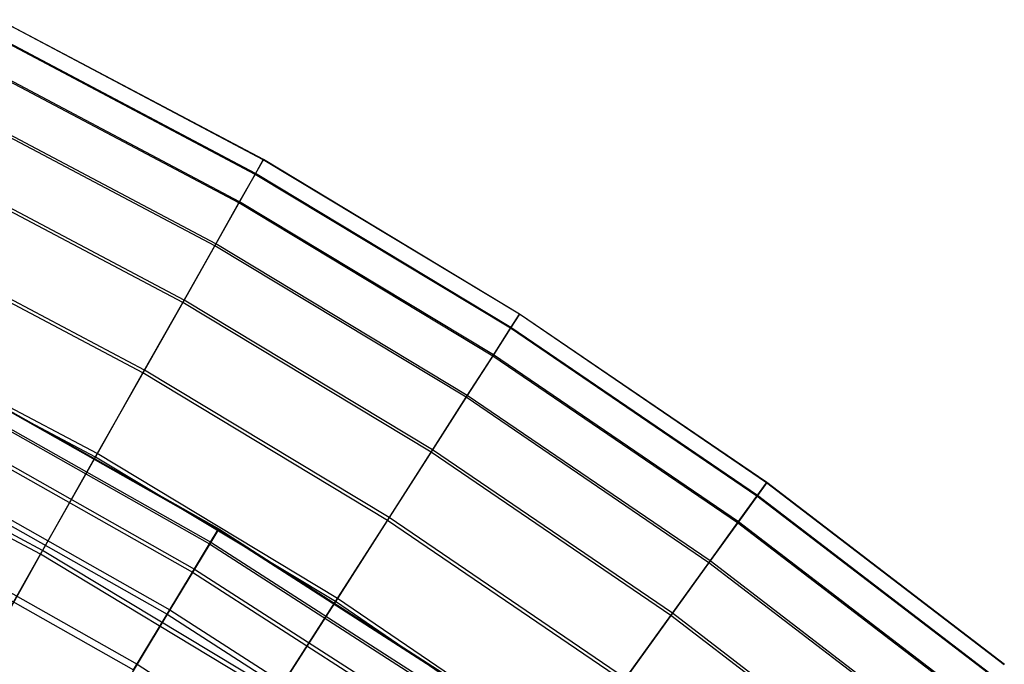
# Model space of a CAD drawing. Extents: x 0.1 to 12.1, y -6 to 6.
# Tile 333 of 334: x 8.739 to 9.837, y 4.66 to 5.378. Entities that reach past the tile are written whole.
import ezdxf

# ---------------------------------------------------------------- set-up
doc = ezdxf.new("R2010")
doc.units = 0
doc.header["$LTSCALE"] = 2.54
doc.layers.get('0').update_dxf_attribs({"linetype": 'CONTINUOUS'})

# ---------------------------------------------------------------- blocks, each defined once
blk = doc.blocks.new('DROPS_COLOR_B-11195_STL')
at = {"color": 0}
for p, q in [((8.6812, 4.9677, 7.515), (8.9605, 4.8099, 7.515)), ((8.6812, 4.9677, 7.515), (8.9605, 4.8099, 7.515)), ((8.6816, 4.9684, 7.8412), (8.9609, 4.8106, 7.8412)), ((8.6816, 4.9684, 7.8412), (8.9609, 4.8106, 7.8412)), ((8.6724, 4.951, 7.1893), (8.9507, 4.7937, 7.1893)), ((8.6724, 4.951, 7.1893), (8.9507, 4.7937, 7.1893)), ((8.6735, 4.9532, 8.1669), (8.952, 4.7959, 8.1669)), ((8.6735, 4.9532, 8.1669), (8.952, 4.7959, 8.1669)), ((8.6552, 4.9184, 6.8652), (8.9317, 4.7622, 6.8652)), ((8.6552, 4.9184, 6.8652), (8.9317, 4.7622, 6.8652)), ((8.6571, 4.9221, 8.4912), (8.9339, 4.7658, 8.4912)), ((8.6571, 4.9221, 8.4912), (8.9339, 4.7658, 8.4912)), ((8.6324, 4.8752, 8.8131), (8.9065, 4.7204, 8.8131)), ((8.6324, 4.8752, 8.8131), (8.9065, 4.7204, 8.8131)), ((8.6296, 4.87, 6.5436), (8.9035, 4.7154, 6.5436)), ((8.6296, 4.87, 6.5436), (8.9035, 4.7154, 6.5436)), ((8.5994, 4.8126, 9.1315), (8.87, 4.6598, 9.1315)), ((8.5994, 4.8126, 9.1315), (8.87, 4.6598, 9.1315)), ((8.9507, 4.7937, 7.1893), (8.9605, 4.8099, 7.515)), ((8.9507, 4.7937, 7.1893), (8.9605, 4.8099, 7.515)), ((8.9609, 4.8106, 7.8412), (8.952, 4.7959, 8.1669)), ((8.9609, 4.8106, 7.8412), (8.952, 4.7959, 8.1669)), ((8.9605, 4.8099, 7.515), (8.9609, 4.8106, 7.8412)), ((8.9605, 4.8099, 7.515), (8.9609, 4.8106, 7.8412)), ((8.9605, 4.8099, 7.515), (9.2303, 4.6365, 7.515)), ((8.9605, 4.8099, 7.515), (9.2303, 4.6365, 7.515)), ((8.9609, 4.8106, 7.8412), (9.2308, 4.6372, 7.8412)), ((8.9609, 4.8106, 7.8412), (9.2308, 4.6372, 7.8412)), ((8.5959, 4.806, 6.2255), (8.8661, 4.6534, 6.2255)), ((8.5959, 4.806, 6.2255), (8.8661, 4.6534, 6.2255)), ((8.9317, 4.7622, 6.8652), (8.9507, 4.7937, 7.1893)), ((8.9317, 4.7622, 6.8652), (8.9507, 4.7937, 7.1893)), ((8.952, 4.7959, 8.1669), (8.9339, 4.7658, 8.4912)), ((8.952, 4.7959, 8.1669), (8.9339, 4.7658, 8.4912)), ((8.9507, 4.7937, 7.1893), (9.2197, 4.6209, 7.1893)), ((8.9507, 4.7937, 7.1893), (9.2197, 4.6209, 7.1893)), ((8.952, 4.7959, 8.1669), (9.2211, 4.623, 8.1669)), ((8.952, 4.7959, 8.1669), (9.2211, 4.623, 8.1669)), ((8.9339, 4.7658, 8.4912), (8.9065, 4.7204, 8.8131)), ((8.9339, 4.7658, 8.4912), (8.9065, 4.7204, 8.8131)), ((8.9339, 4.7658, 8.4912), (9.2013, 4.594, 8.4912)), ((8.9339, 4.7658, 8.4912), (9.2013, 4.594, 8.4912)), ((8.9035, 4.7154, 6.5436), (8.9317, 4.7622, 6.8652)), ((8.9035, 4.7154, 6.5436), (8.9317, 4.7622, 6.8652)), ((8.9317, 4.7622, 6.8652), (9.1989, 4.5905, 6.8652)), ((8.9317, 4.7622, 6.8652), (9.1989, 4.5905, 6.8652)), ((8.9065, 4.7204, 8.8131), (8.87, 4.6598, 9.1315)), ((8.9065, 4.7204, 8.8131), (8.87, 4.6598, 9.1315)), ((8.9065, 4.7204, 8.8131), (9.1713, 4.5502, 8.8131)), ((8.9065, 4.7204, 8.8131), (9.1713, 4.5502, 8.8131)), ((8.8661, 4.6534, 6.2255), (8.9035, 4.7154, 6.5436)), ((8.8661, 4.6534, 6.2255), (8.9035, 4.7154, 6.5436)), ((8.9035, 4.7154, 6.5436), (9.168, 4.5453, 6.5436)), ((8.9035, 4.7154, 6.5436), (9.168, 4.5453, 6.5436)), ((8.87, 4.6598, 9.1315), (8.8244, 4.5843, 9.4456)), ((8.87, 4.6598, 9.1315), (8.8244, 4.5843, 9.4456)), ((8.87, 4.6598, 9.1315), (9.1314, 4.4918, 9.1315)), ((8.87, 4.6598, 9.1315), (9.1314, 4.4918, 9.1315))]:
    blk.add_line(p, q, dxfattribs=at)
blk = doc.blocks.new('GROUP_1')
at = {"color": 0}
for p, q in [((8.9505, 11.2189, 5.8286), (8.6558, 11.3748, 5.8286)), ((8.9505, 11.2189, 5.8286), (8.6558, 11.3748, 5.8286)), ((8.9507, 11.2192, 6.159), (8.6559, 11.3751, 6.159)), ((8.9507, 11.2192, 6.159), (8.6559, 11.3751, 6.159)), ((8.9414, 11.2028, 5.4987), (8.6476, 11.3582, 5.4987)), ((8.9414, 11.2028, 5.4987), (8.6476, 11.3582, 5.4987)), ((8.9419, 11.2037, 6.489), (8.648, 11.3591, 6.489)), ((8.9419, 11.2037, 6.489), (8.648, 11.3591, 6.489)), ((8.9234, 11.1709, 5.1703), (8.6313, 11.3253, 5.1703)), ((8.9234, 11.1709, 5.1703), (8.6313, 11.3253, 5.1703)), ((8.9242, 11.1723, 6.8175), (8.6321, 11.3268, 6.8175)), ((8.9242, 11.1723, 6.8175), (8.6321, 11.3268, 6.8175)), ((8.8965, 11.1232, 4.8444), (8.6071, 11.2763, 4.8444)), ((8.8965, 11.1232, 4.8444), (8.6071, 11.2763, 4.8444)), ((8.8976, 11.1253, 7.1435), (8.6082, 11.2784, 7.1435)), ((8.8976, 11.1253, 7.1435), (8.6082, 11.2784, 7.1435)), ((8.9414, 11.2028, 5.4987), (8.9505, 11.2189, 5.8286)), ((8.9414, 11.2028, 5.4987), (8.9505, 11.2189, 5.8286)), ((8.9507, 11.2192, 6.159), (8.9419, 11.2037, 6.489)), ((8.9507, 11.2192, 6.159), (8.9419, 11.2037, 6.489)), ((8.9505, 11.2189, 5.8286), (8.9507, 11.2192, 6.159)), ((8.9505, 11.2189, 5.8286), (8.9507, 11.2192, 6.159)), ((9.2361, 11.0469, 5.8286), (8.9505, 11.2189, 5.8286)), ((9.2361, 11.0469, 5.8286), (8.9505, 11.2189, 5.8286)), ((9.2363, 11.0472, 6.159), (8.9507, 11.2192, 6.159)), ((9.2363, 11.0472, 6.159), (8.9507, 11.2192, 6.159)), ((8.8608, 11.0601, 4.522), (8.575, 11.2112, 4.522)), ((8.8608, 11.0601, 4.522), (8.575, 11.2112, 4.522)), ((8.8623, 11.0627, 7.466), (8.5763, 11.214, 7.466)), ((8.8623, 11.0627, 7.466), (8.5763, 11.214, 7.466)), ((8.9234, 11.1709, 5.1703), (8.9414, 11.2028, 5.4987)), ((8.9234, 11.1709, 5.1703), (8.9414, 11.2028, 5.4987)), ((8.9419, 11.2037, 6.489), (8.9242, 11.1723, 6.8175)), ((8.9419, 11.2037, 6.489), (8.9242, 11.1723, 6.8175)), ((9.2261, 11.0313, 5.4987), (8.9414, 11.2028, 5.4987)), ((9.2261, 11.0313, 5.4987), (8.9414, 11.2028, 5.4987)), ((9.2267, 11.0321, 6.489), (8.9419, 11.2037, 6.489)), ((9.2267, 11.0321, 6.489), (8.9419, 11.2037, 6.489)), ((8.8965, 11.1232, 4.8444), (8.9234, 11.1709, 5.1703)), ((8.8965, 11.1232, 4.8444), (8.9234, 11.1709, 5.1703)), ((8.9242, 11.1723, 6.8175), (8.8976, 11.1253, 7.1435)), ((8.9242, 11.1723, 6.8175), (8.8976, 11.1253, 7.1435)), ((9.2064, 11.0004, 5.1703), (8.9234, 11.1709, 5.1703)), ((9.2064, 11.0004, 5.1703), (8.9234, 11.1709, 5.1703)), ((9.2073, 11.0018, 6.8175), (8.9242, 11.1723, 6.8175)), ((9.2073, 11.0018, 6.8175), (8.9242, 11.1723, 6.8175)), ((8.8182, 10.9848, 7.784), (8.5367, 11.1337, 7.784)), ((8.8182, 10.9848, 7.784), (8.5367, 11.1337, 7.784)), ((8.8164, 10.9816, 4.2042), (8.535, 11.1304, 4.2042)), ((8.8164, 10.9816, 4.2042), (8.535, 11.1304, 4.2042)), ((8.8608, 11.0601, 4.522), (8.8965, 11.1232, 4.8444)), ((8.8608, 11.0601, 4.522), (8.8965, 11.1232, 4.8444)), ((8.8976, 11.1253, 7.1435), (8.8623, 11.0627, 7.466)), ((8.8976, 11.1253, 7.1435), (8.8623, 11.0627, 7.466)), ((9.1769, 10.9544, 4.8444), (8.8965, 11.1232, 4.8444)), ((9.1769, 10.9544, 4.8444), (8.8965, 11.1232, 4.8444)), ((9.1781, 10.9563, 7.1435), (8.8976, 11.1253, 7.1435)), ((9.1781, 10.9563, 7.1435), (8.8976, 11.1253, 7.1435)), ((8.8164, 10.9816, 4.2042), (8.8608, 11.0601, 4.522)), ((8.8164, 10.9816, 4.2042), (8.8608, 11.0601, 4.522)), ((8.8623, 11.0627, 7.466), (8.8182, 10.9848, 7.784)), ((8.8623, 11.0627, 7.466), (8.8182, 10.9848, 7.784)), ((9.1377, 10.8933, 4.522), (8.8608, 11.0601, 4.522)), ((9.1377, 10.8933, 4.522), (8.8608, 11.0601, 4.522)), ((9.1393, 10.8958, 7.466), (8.8623, 11.0627, 7.466)), ((9.1393, 10.8958, 7.466), (8.8623, 11.0627, 7.466)), ((9.2261, 11.0313, 5.4987), (9.2361, 11.0469, 5.8286)), ((9.2261, 11.0313, 5.4987), (9.2361, 11.0469, 5.8286)), ((9.2363, 11.0472, 6.159), (9.2267, 11.0321, 6.489)), ((9.2363, 11.0472, 6.159), (9.2267, 11.0321, 6.489)), ((9.2361, 11.0469, 5.8286), (9.2363, 11.0472, 6.159)), ((9.2361, 11.0469, 5.8286), (9.2363, 11.0472, 6.159)), ((9.5118, 10.8592, 5.8286), (9.2361, 11.0469, 5.8286)), ((9.5118, 10.8592, 5.8286), (9.2361, 11.0469, 5.8286)), ((9.512, 10.8595, 6.159), (9.2363, 11.0472, 6.159)), ((9.512, 10.8595, 6.159), (9.2363, 11.0472, 6.159)), ((8.7635, 10.8879, 3.8917), (8.4874, 11.034, 3.8917)), ((8.7635, 10.8879, 3.8917), (8.4874, 11.034, 3.8917)), ((8.7656, 10.8917, 8.0967), (8.4893, 11.0378, 8.0967)), ((8.7656, 10.8917, 8.0967), (8.4893, 11.0378, 8.0967)), ((9.2267, 11.0321, 6.489), (9.2073, 11.0018, 6.8175)), ((9.2267, 11.0321, 6.489), (9.2073, 11.0018, 6.8175)), ((9.5015, 10.845, 6.489), (9.2267, 11.0321, 6.489)), ((9.5015, 10.845, 6.489), (9.2267, 11.0321, 6.489)), ((9.2064, 11.0004, 5.1703), (9.2261, 11.0313, 5.4987)), ((9.2064, 11.0004, 5.1703), (9.2261, 11.0313, 5.4987)), ((9.5009, 10.8442, 5.4987), (9.2261, 11.0313, 5.4987)), ((9.5009, 10.8442, 5.4987), (9.2261, 11.0313, 5.4987)), ((9.1769, 10.9544, 4.8444), (9.2064, 11.0004, 5.1703)), ((9.1769, 10.9544, 4.8444), (9.2064, 11.0004, 5.1703)), ((9.2073, 11.0018, 6.8175), (9.1781, 10.9563, 7.1435)), ((9.2073, 11.0018, 6.8175), (9.1781, 10.9563, 7.1435)), ((9.4794, 10.8145, 5.1703), (9.2064, 11.0004, 5.1703)), ((9.4794, 10.8145, 5.1703), (9.2064, 11.0004, 5.1703)), ((9.4804, 10.8158, 6.8175), (9.2073, 11.0018, 6.8175)), ((9.4804, 10.8158, 6.8175), (9.2073, 11.0018, 6.8175)), ((8.7635, 10.8879, 3.8917), (8.8164, 10.9816, 4.2042)), ((8.7635, 10.8879, 3.8917), (8.8164, 10.9816, 4.2042)), ((8.8182, 10.9848, 7.784), (8.7656, 10.8917, 8.0967)), ((8.8182, 10.9848, 7.784), (8.7656, 10.8917, 8.0967)), ((9.089, 10.8173, 4.2042), (8.8164, 10.9816, 4.2042)), ((9.089, 10.8173, 4.2042), (8.8164, 10.9816, 4.2042)), ((9.091, 10.8205, 7.784), (8.8182, 10.9848, 7.784)), ((9.091, 10.8205, 7.784), (8.8182, 10.9848, 7.784)), ((9.1781, 10.9563, 7.1435), (9.1393, 10.8958, 7.466)), ((9.1781, 10.9563, 7.1435), (9.1393, 10.8958, 7.466)), ((9.4488, 10.7721, 7.1435), (9.1781, 10.9563, 7.1435)), ((9.4488, 10.7721, 7.1435), (9.1781, 10.9563, 7.1435)), ((9.1377, 10.8933, 4.522), (9.1769, 10.9544, 4.8444)), ((9.1377, 10.8933, 4.522), (9.1769, 10.9544, 4.8444)), ((9.4474, 10.7701, 4.8444), (9.1769, 10.9544, 4.8444)), ((9.4474, 10.7701, 4.8444), (9.1769, 10.9544, 4.8444)), ((8.7022, 10.7795, 3.5857), (8.4323, 10.9223, 3.5857)), ((8.7022, 10.7795, 3.5857), (8.4323, 10.9223, 3.5857)), ((8.7046, 10.7838, 8.403), (8.4345, 10.9267, 8.403)), ((8.7046, 10.7838, 8.403), (8.4345, 10.9267, 8.403)), ((8.7656, 10.8917, 8.0967), (8.7046, 10.7838, 8.403)), ((8.7656, 10.8917, 8.0967), (8.7046, 10.7838, 8.403)), ((9.0334, 10.7304, 8.0967), (8.7656, 10.8917, 8.0967)), ((9.0334, 10.7304, 8.0967), (8.7656, 10.8917, 8.0967)), ((9.089, 10.8173, 4.2042), (9.1377, 10.8933, 4.522)), ((9.089, 10.8173, 4.2042), (9.1377, 10.8933, 4.522)), ((9.1393, 10.8958, 7.466), (9.091, 10.8205, 7.784)), ((9.1393, 10.8958, 7.466), (9.091, 10.8205, 7.784)), ((9.4049, 10.7113, 4.522), (9.1377, 10.8933, 4.522)), ((9.4049, 10.7113, 4.522), (9.1377, 10.8933, 4.522)), ((9.4067, 10.7138, 7.466), (9.1393, 10.8958, 7.466)), ((9.4067, 10.7138, 7.466), (9.1393, 10.8958, 7.466)), ((8.7022, 10.7795, 3.5857), (8.7635, 10.8879, 3.8917)), ((8.7022, 10.7795, 3.5857), (8.7635, 10.8879, 3.8917)), ((9.031, 10.7268, 3.8917), (8.7635, 10.8879, 3.8917)), ((9.031, 10.7268, 3.8917), (8.7635, 10.8879, 3.8917)), ((9.5009, 10.8442, 5.4987), (9.5118, 10.8592, 5.8286)), ((9.5009, 10.8442, 5.4987), (9.5118, 10.8592, 5.8286)), ((9.512, 10.8595, 6.159), (9.5015, 10.845, 6.489)), ((9.512, 10.8595, 6.159), (9.5015, 10.845, 6.489)), ((9.5118, 10.8592, 5.8286), (9.512, 10.8595, 6.159)), ((9.5118, 10.8592, 5.8286), (9.512, 10.8595, 6.159)), ((9.7765, 10.6565, 5.8286), (9.5118, 10.8592, 5.8286)), ((9.7765, 10.6565, 5.8286), (9.5118, 10.8592, 5.8286)), ((9.7768, 10.6568, 6.159), (9.512, 10.8595, 6.159)), ((9.7768, 10.6568, 6.159), (9.512, 10.8595, 6.159)), ((9.4794, 10.8145, 5.1703), (9.5009, 10.8442, 5.4987)), ((9.4794, 10.8145, 5.1703), (9.5009, 10.8442, 5.4987)), ((9.5015, 10.845, 6.489), (9.4804, 10.8158, 6.8175)), ((9.5015, 10.845, 6.489), (9.4804, 10.8158, 6.8175)), ((9.7649, 10.6421, 5.4987), (9.5009, 10.8442, 5.4987)), ((9.7649, 10.6421, 5.4987), (9.5009, 10.8442, 5.4987)), ((9.7655, 10.6429, 6.489), (9.5015, 10.845, 6.489)), ((9.7655, 10.6429, 6.489), (9.5015, 10.845, 6.489)), ((9.031, 10.7268, 3.8917), (9.089, 10.8173, 4.2042)), ((9.031, 10.7268, 3.8917), (9.089, 10.8173, 4.2042)), ((9.091, 10.8205, 7.784), (9.0334, 10.7304, 8.0967)), ((9.091, 10.8205, 7.784), (9.0334, 10.7304, 8.0967)), ((9.3521, 10.6382, 4.2042), (9.089, 10.8173, 4.2042)), ((9.3521, 10.6382, 4.2042), (9.089, 10.8173, 4.2042)), ((9.3543, 10.6412, 7.784), (9.091, 10.8205, 7.784)), ((9.3543, 10.6412, 7.784), (9.091, 10.8205, 7.784)), ((9.4474, 10.7701, 4.8444), (9.4794, 10.8145, 5.1703)), ((9.4474, 10.7701, 4.8444), (9.4794, 10.8145, 5.1703)), ((9.4804, 10.8158, 6.8175), (9.4488, 10.7721, 7.1435)), ((9.4804, 10.8158, 6.8175), (9.4488, 10.7721, 7.1435)), ((9.7418, 10.6137, 5.1703), (9.4794, 10.8145, 5.1703)), ((9.7418, 10.6137, 5.1703), (9.4794, 10.8145, 5.1703)), ((9.7429, 10.615, 6.8175), (9.4804, 10.8158, 6.8175)), ((9.7429, 10.615, 6.8175), (9.4804, 10.8158, 6.8175)), ((8.6327, 10.6565, 3.2869), (8.7022, 10.7795, 3.5857)), ((8.6327, 10.6565, 3.2869), (8.7022, 10.7795, 3.5857)), ((8.7046, 10.7838, 8.403), (8.6355, 10.6614, 8.702)), ((8.7046, 10.7838, 8.403), (8.6355, 10.6614, 8.702)), ((8.9638, 10.6219, 3.5857), (8.7022, 10.7795, 3.5857)), ((8.9638, 10.6219, 3.5857), (8.7022, 10.7795, 3.5857)), ((8.9665, 10.6261, 8.403), (8.7046, 10.7838, 8.403)), ((8.9665, 10.6261, 8.403), (8.7046, 10.7838, 8.403)), ((9.4049, 10.7113, 4.522), (9.4474, 10.7701, 4.8444)), ((9.4049, 10.7113, 4.522), (9.4474, 10.7701, 4.8444)), ((9.4488, 10.7721, 7.1435), (9.4067, 10.7138, 7.466)), ((9.4488, 10.7721, 7.1435), (9.4067, 10.7138, 7.466)), ((9.7073, 10.5712, 4.8444), (9.4474, 10.7701, 4.8444)), ((9.7073, 10.5712, 4.8444), (9.4474, 10.7701, 4.8444)), ((9.7088, 10.573, 7.1435), (9.4488, 10.7721, 7.1435)), ((9.7088, 10.573, 7.1435), (9.4488, 10.7721, 7.1435)), ((8.9638, 10.6219, 3.5857), (9.031, 10.7268, 3.8917)), ((8.9638, 10.6219, 3.5857), (9.031, 10.7268, 3.8917)), ((9.0334, 10.7304, 8.0967), (8.9665, 10.6261, 8.403)), ((9.0334, 10.7304, 8.0967), (8.9665, 10.6261, 8.403)), ((9.2892, 10.551, 3.8917), (9.031, 10.7268, 3.8917)), ((9.2892, 10.551, 3.8917), (9.031, 10.7268, 3.8917)), ((9.2917, 10.5546, 8.0967), (9.0334, 10.7304, 8.0967)), ((9.2917, 10.5546, 8.0967), (9.0334, 10.7304, 8.0967)), ((9.4067, 10.7138, 7.466), (9.3543, 10.6412, 7.784)), ((9.4067, 10.7138, 7.466), (9.3543, 10.6412, 7.784)), ((9.6636, 10.5172, 7.466), (9.4067, 10.7138, 7.466)), ((9.6636, 10.5172, 7.466), (9.4067, 10.7138, 7.466)), ((9.3521, 10.6382, 4.2042), (9.4049, 10.7113, 4.522)), ((9.3521, 10.6382, 4.2042), (9.4049, 10.7113, 4.522)), ((9.6617, 10.5148, 4.522), (9.4049, 10.7113, 4.522)), ((9.6617, 10.5148, 4.522), (9.4049, 10.7113, 4.522))]:
    blk.add_line(p, q, dxfattribs=at)
blk.add_blockref('DROPS_COLOR_B-11195_STL', (-0.06, 5.9973, -1.7), dxfattribs=at)

msp = doc.modelspace()

# ---------------------------------------------------------------- block references
at = {"color": 0}
msp.add_blockref('GROUP_1', (0.06, -5.9973, 1.7), dxfattribs=at)

doc.saveas('drawing.dxf')
